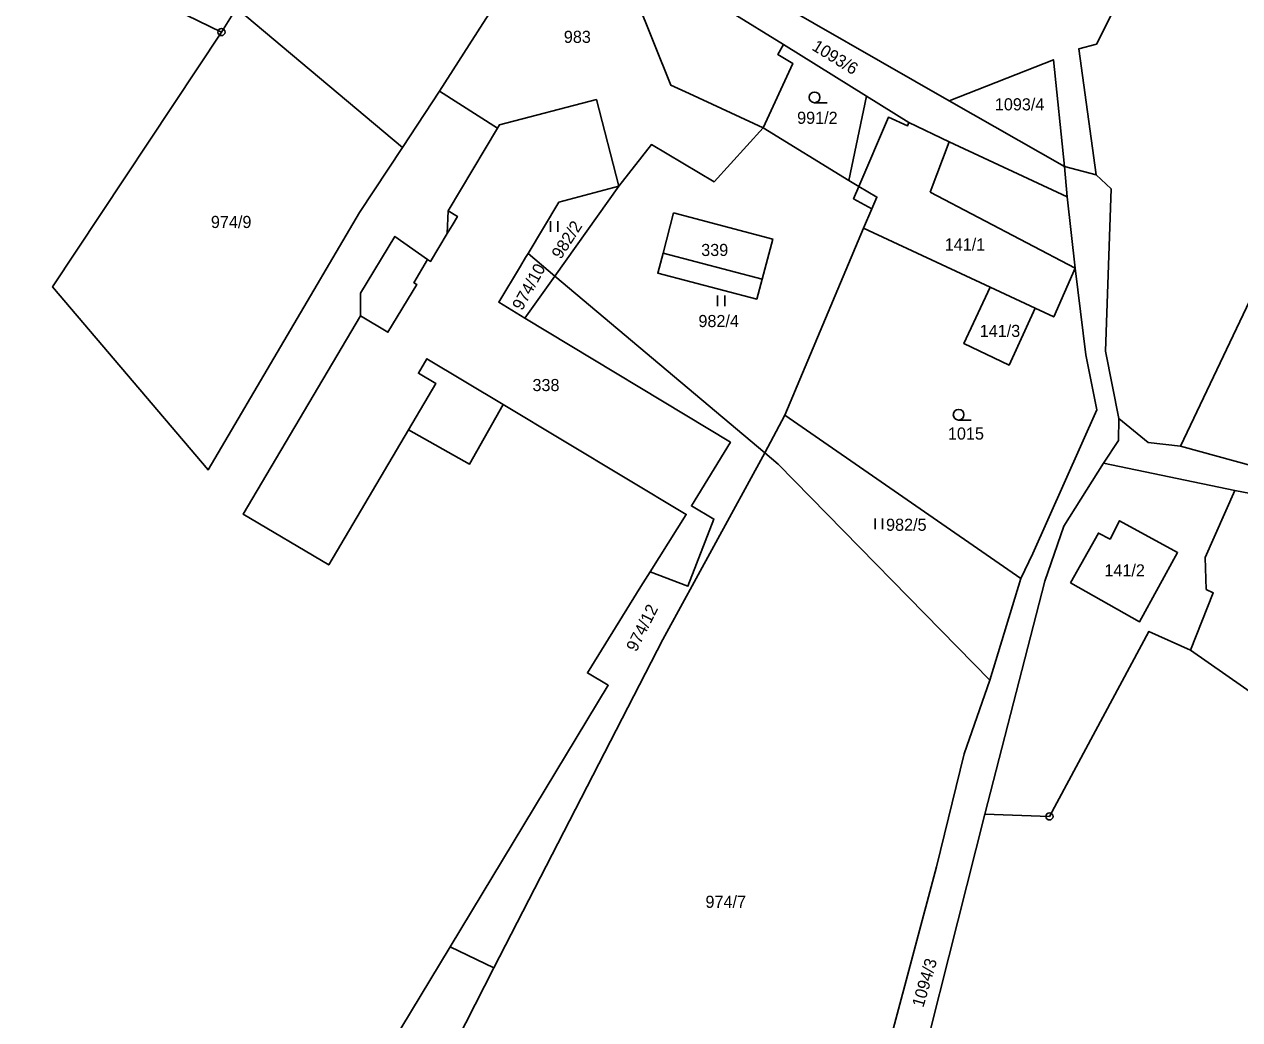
# Model space of a CAD drawing. Extents: x -654083 to -650132, y -1099819 to -1096699.
# Drawn here: x -653034.5 to -652863.8, y -1097445.7 to -1097305.9 of the extents above; entities that cross this region are included whole.
import ezdxf

# ---------------------------------------------------------------- set-up
doc = ezdxf.new("R2010")
doc.units = 0
for name, color, linetype in [('Geodetické body', 7, 'Continuous'), ('Hranice - vnitř_ kresba', 7, 'Continuous'), ('Obvody jako plochy', 7, 'Continuous'), ('Parcelní čísla', 7, 'Continuous'), ('Značky kultur', 7, 'Continuous')]:
    doc.layers.add(name, color=color, linetype=linetype)

msp = doc.modelspace()

# ---------------------------------------------------------------- linework, layer by layer
at = {"layer": 'Geodetické body'}
for centre, radius in [((-653006.82, -1097307.03), 0.5), ((-653006.82, -1097307.03), 0.001), ((-652890.53, -1097417.18), 0.5), ((-652890.53, -1097417.18), 0.001)]:
    msp.add_circle(centre, radius, dxfattribs=at)
at = {"layer": 'Hranice - vnitř_ kresba'}
for p, q in [((-652913.15, -1097319), (-652917.31, -1097328.7)), ((-652913.15, -1097319), (-652910.45, -1097320.19)), ((-652910.27, -1097319.72), (-652910.45, -1097320.19)), ((-652904.62, -1097322.46), (-652907.29, -1097329.5)), ((-652917.31, -1097328.7), (-652914.77, -1097330.21)), ((-652914.77, -1097330.21), (-652915.47, -1097331.85)), ((-652907.29, -1097329.5), (-652886.92, -1097340.19)), ((-652973.69, -1097332.93), (-652975, -1097332.14)), ((-652974.43, -1097334.18), (-652973.69, -1097332.93)), ((-652975.12, -1097335.34), (-652974.43, -1097334.18)), ((-652977.9, -1097338.97), (-652979.79, -1097342.23)), ((-652944.8, -1097338.07), (-652930.89, -1097341.74)), ((-652979.36, -1097342.49), (-652983.45, -1097349.18)), ((-652979.79, -1097342.23), (-652979.36, -1097342.49)), ((-652983.45, -1097349.18), (-652987.31, -1097346.86)), ((-652979.16, -1097354.94), (-652977.96, -1097352.9)), ((-652977.96, -1097352.9), (-652967.26, -1097359.32)), ((-652976.7, -1097356.39), (-652979.16, -1097354.94)), ((-652980.53, -1097362.88), (-652976.7, -1097356.39)), ((-652880.68, -1097375.65), (-652882.02, -1097378.23)), ((-652872.54, -1097380.12), (-652880.68, -1097375.65)), ((-652883.66, -1097377.39), (-652887.59, -1097384.4)), ((-652882.02, -1097378.23), (-652883.66, -1097377.39)), ((-652877.9, -1097389.86), (-652872.54, -1097380.12)), ((-652887.59, -1097384.4), (-652877.9, -1097389.86))]:
    msp.add_line(p, q, dxfattribs=at)
at = {"layer": 'Obvody jako plochy'}
for points in [[(-653179.19, -1097232.71), (-653167.23, -1097223.86), (-653103.96, -1097273.3), (-653087.11, -1097270.97), (-653070.08, -1097270.64), (-653050.3, -1097267.62), (-653004.7, -1097303.66), (-653006.82, -1097307.03), (-653039.82, -1097290.97), (-653070.97, -1097275.87), (-653072.59, -1097279.21), (-653080.93, -1097275.43), (-653086.71, -1097272.81), (-653095.63, -1097291.42), (-653090.24, -1097293.98), (-653118.26, -1097353.39), (-653149.79, -1097418.42), (-653148.27, -1097422.56), (-653009.35, -1097486.71)], [(-653039.82, -1097290.97), (-653006.82, -1097307.03), (-653030.53, -1097342.83), (-653008.7, -1097368.52), (-652987.41, -1097332.37), (-652981.4, -1097323.23), (-652976.19, -1097315.31), (-652968.05, -1097320.54), (-652975, -1097332.14), (-652975.12, -1097335.34), (-652977.45, -1097339.24), (-652977.9, -1097338.97), (-652982.45, -1097335.73), (-652987.29, -1097343.7), (-652987.31, -1097346.86), (-653003.79, -1097374.73), (-652991.74, -1097381.85), (-652980.53, -1097362.88), (-652971.97, -1097367.7), (-652967.26, -1097359.32), (-652941.55, -1097374.77), (-652946.61, -1097382.82), (-652947.91, -1097384.89), (-652955.43, -1097397.02), (-652952.49, -1097398.75), (-652974.72, -1097435.51), (-653004.86, -1097485.38)], [(-652912.31, -1097467.15), (-652899.59, -1097416.87), (-652891.18, -1097384.16), (-652888.52, -1097376.41), (-652882.96, -1097367.55), (-652880.84, -1097364.37), (-652880.8, -1097361.29), (-652882.64, -1097351.84), (-652881.87, -1097329.06), (-652883.99, -1097327.1), (-652888.44, -1097325.89), (-652888.06, -1097330.18), (-652886.92, -1097340.19), (-652885.41, -1097352.38), (-652883.87, -1097360.08), (-652892.87, -1097380.24), (-652894.56, -1097383.75), (-652898.92, -1097398.05), (-652902.52, -1097408.41), (-652906.4, -1097424.24), (-652912.69, -1097447.76)]]:
    msp.add_lwpolyline(points, dxfattribs=at)
for points in [[(-652878.94, -1097280.23), (-652879.53, -1097279.75), (-652874.69, -1097271.46), (-652885.64, -1097264.43), (-652874.28, -1097251.65), (-652880.94, -1097245.56), (-652881.64, -1097245.68), (-652885.61, -1097242.51), (-652897.76, -1097258.43), (-652902.58, -1097264.73), (-652906.07, -1097262.39), (-652909.37, -1097267.34), (-652922.03, -1097285.95), (-652927.39, -1097291.51), (-652933.22, -1097300.24), (-652904.62, -1097316.69), (-652889.97, -1097310.91), (-652888.44, -1097325.89), (-652883.99, -1097327.1), (-652886.41, -1097309.4), (-652883.93, -1097308.72), (-652875.59, -1097292.11), (-652882.95, -1097288.49)], [(-652872.13, -1097365.2), (-652876.66, -1097364.67), (-652880.8, -1097361.29), (-652882.64, -1097351.84), (-652881.87, -1097329.06), (-652883.99, -1097327.1), (-652886.41, -1097309.4), (-652883.93, -1097308.72), (-652875.59, -1097292.11), (-652868.98, -1097279.56), (-652860.98, -1097261.11), (-652843.64, -1097278.7), (-652837.96, -1097292.56), (-652846.06, -1097314), (-652847.67, -1097313.07), (-652855.44, -1097330.15)], [(-652904.62, -1097316.69), (-652888.44, -1097325.89), (-652888.06, -1097330.18), (-652904.62, -1097322.46), (-652910.27, -1097319.72), (-652916.24, -1097316.02), (-652927.9, -1097308.8), (-652935.34, -1097304.17), (-652940.62, -1097296.11), (-652953.06, -1097268.29), (-652949.94, -1097268.38), (-652941.27, -1097287.71), (-652940.4, -1097288.45), (-652935.21, -1097294.14), (-652933.22, -1097300.24)], [(-652953.06, -1097268.29), (-652940.62, -1097296.11), (-652935.34, -1097304.17), (-652927.9, -1097308.8), (-652928.67, -1097310.2), (-652926.58, -1097311.43), (-652930.72, -1097320.47), (-652941.14, -1097315.65), (-652943.71, -1097314.47), (-652948.59, -1097302.33), (-652948.5, -1097286.08)], [(-652970.11, -1097305.84), (-652955.08, -1097282.43), (-652977.9, -1097280.74), (-652985.41, -1097275.73), (-652986.78, -1097274.84), (-652994.91, -1097288.19), (-653004.7, -1097303.66), (-652981.4, -1097323.23), (-652976.19, -1097315.31)], [(-652943.71, -1097314.47), (-652941.14, -1097315.65), (-652930.72, -1097320.47), (-652937.61, -1097328.06), (-652946.43, -1097322.83), (-652950.99, -1097328.67), (-652954.16, -1097316.51), (-652967.77, -1097320.07), (-652968.05, -1097320.54), (-652976.19, -1097315.31), (-652970.11, -1097305.84), (-652955.08, -1097282.43), (-652948.5, -1097286.08), (-652948.59, -1097302.33)], [(-652981.4, -1097323.23), (-653004.7, -1097303.66), (-653006.82, -1097307.03), (-653030.53, -1097342.83), (-653008.7, -1097368.52), (-652987.41, -1097332.37)], [(-652916.24, -1097316.02), (-652927.9, -1097308.8), (-652928.67, -1097310.2), (-652926.58, -1097311.43), (-652930.72, -1097320.47), (-652918.7, -1097327.88)], [(-652904.62, -1097316.69), (-652889.97, -1097310.91), (-652888.44, -1097325.89)], [(-652935.33, -1097364.63), (-652940.82, -1097373.57), (-652937.66, -1097375.42), (-652941.31, -1097384.86), (-652946.61, -1097382.82), (-652941.55, -1097374.77), (-652967.26, -1097359.32), (-652971.97, -1097367.7), (-652980.53, -1097362.88), (-652991.74, -1097381.85), (-653003.79, -1097374.73), (-652987.31, -1097346.86), (-652987.29, -1097343.7), (-652982.45, -1097335.73), (-652977.9, -1097338.97), (-652977.45, -1097339.24), (-652975.12, -1097335.34), (-652975, -1097332.14), (-652968.05, -1097320.54), (-652967.77, -1097320.07), (-652954.16, -1097316.51), (-652950.99, -1097328.67), (-652959.43, -1097330.93), (-652963.75, -1097338.12), (-652964.1, -1097338.7), (-652964.83, -1097339.92), (-652967.87, -1097344.98), (-652964.2, -1097347.2)], [(-652950.99, -1097328.67), (-652959.43, -1097330.93), (-652963.75, -1097338.12), (-652964.1, -1097338.7), (-652964.83, -1097339.92), (-652967.87, -1097344.98), (-652964.2, -1097347.2), (-652935.33, -1097364.63), (-652940.82, -1097373.57), (-652937.66, -1097375.42), (-652941.31, -1097384.86), (-652946.61, -1097382.82), (-652941.55, -1097374.77), (-652967.26, -1097359.32), (-652977.96, -1097352.9), (-652979.16, -1097354.94), (-652976.7, -1097356.39), (-652980.53, -1097362.88), (-652991.74, -1097381.85), (-653003.79, -1097374.73), (-652987.31, -1097346.86), (-652983.45, -1097349.18), (-652979.36, -1097342.49), (-652979.79, -1097342.23), (-652977.9, -1097338.97), (-652977.45, -1097339.24), (-652975.12, -1097335.34), (-652974.43, -1097334.18), (-652973.69, -1097332.93), (-652975, -1097332.14), (-652968.05, -1097320.54), (-652967.77, -1097320.07), (-652954.16, -1097316.51)], [(-652898.87, -1097342.85), (-652916.64, -1097334.57), (-652915.47, -1097331.85), (-652918.05, -1097330.43), (-652917.31, -1097328.7), (-652918.7, -1097327.88), (-652916.24, -1097316.02), (-652910.27, -1097319.72), (-652904.62, -1097322.46), (-652888.06, -1097330.18), (-652886.92, -1097340.19), (-652889.94, -1097347.03), (-652892.53, -1097345.81)], [(-652907.29, -1097329.5), (-652886.92, -1097340.19), (-652889.94, -1097347.03), (-652892.53, -1097345.81), (-652898.87, -1097342.85), (-652916.64, -1097334.57), (-652915.47, -1097331.85), (-652914.77, -1097330.21), (-652917.31, -1097328.7), (-652913.15, -1097319), (-652910.45, -1097320.19), (-652910.27, -1097319.72), (-652904.62, -1097322.46)], [(-652946.43, -1097322.83), (-652937.61, -1097328.06), (-652930.72, -1097320.47), (-652918.7, -1097327.88), (-652917.31, -1097328.7), (-652918.05, -1097330.43), (-652915.47, -1097331.85), (-652916.64, -1097334.57), (-652927.68, -1097360.82), (-652930.51, -1097366.14), (-652959.99, -1097341.29), (-652950.99, -1097328.67)], [(-652950.99, -1097328.67), (-652959.99, -1097341.29), (-652963.75, -1097338.12), (-652959.43, -1097330.93)], [(-652843.36, -1097365.57), (-652845.98, -1097364.05), (-652849.11, -1097371.52), (-652872.13, -1097365.2), (-652855.44, -1097330.15), (-652843.27, -1097338.52), (-652852.5, -1097353.74), (-652842.33, -1097361.35), (-652841.11, -1097362.1)], [(-652943.31, -1097332.44), (-652944.8, -1097338.07), (-652945.54, -1097340.87), (-652931.63, -1097344.54), (-652930.89, -1097341.74), (-652929.4, -1097336.11)], [(-652943.31, -1097332.44), (-652944.8, -1097338.07), (-652945.54, -1097340.87), (-652931.63, -1097344.54), (-652930.89, -1097341.74), (-652929.4, -1097336.11)], [(-652943.31, -1097332.44), (-652944.8, -1097338.07), (-652930.89, -1097341.74), (-652929.4, -1097336.11)], [(-652898.87, -1097342.85), (-652902.54, -1097350.79), (-652896.2, -1097353.79), (-652892.53, -1097345.81), (-652889.94, -1097347.03), (-652886.92, -1097340.19), (-652885.41, -1097352.38), (-652883.87, -1097360.08), (-652892.87, -1097380.24), (-652894.56, -1097383.75), (-652927.68, -1097360.82), (-652916.64, -1097334.57)], [(-652963.75, -1097338.12), (-652964.1, -1097338.7), (-652964.83, -1097339.92), (-652967.87, -1097344.98), (-652964.2, -1097347.2), (-652959.99, -1097341.29)], [(-652944.81, -1097392.33), (-652968.55, -1097438.44), (-652974.72, -1097435.51), (-652952.49, -1097398.75), (-652955.43, -1097397.02), (-652947.91, -1097384.89), (-652946.61, -1097382.82), (-652941.31, -1097384.86), (-652937.66, -1097375.42), (-652940.82, -1097373.57), (-652935.33, -1097364.63), (-652964.2, -1097347.2), (-652959.99, -1097341.29), (-652930.51, -1097366.14)], [(-652898.87, -1097342.85), (-652902.54, -1097350.79), (-652896.2, -1097353.79), (-652892.53, -1097345.81)], [(-652896.2, -1097353.79), (-652892.53, -1097345.81), (-652898.87, -1097342.85), (-652902.54, -1097350.79)], [(-652898.92, -1097398.05), (-652894.56, -1097383.75), (-652927.68, -1097360.82), (-652930.51, -1097366.14), (-652928.63, -1097367.72)], [(-652738.79, -1097463.51), (-652723.31, -1097477.96), (-652686.17, -1097505.42), (-652684.88, -1097503.25), (-652721.85, -1097474.57), (-652731.88, -1097463.43), (-652810.78, -1097402.98), (-652813.96, -1097400.29), (-652829.11, -1097384.9), (-652839.28, -1097373.4), (-652849.11, -1097371.52), (-652872.13, -1097365.2), (-652876.66, -1097364.67), (-652880.8, -1097361.29), (-652880.84, -1097364.37), (-652882.96, -1097367.55), (-652864.52, -1097371.39), (-652843.44, -1097375.42), (-652819.55, -1097400.48), (-652800.97, -1097415.17), (-652754.06, -1097450.74)], [(-652912.69, -1097447.76), (-652918.85, -1097469.1), (-652927.04, -1097487.99), (-652938.37, -1097495.54), (-652938.94, -1097490.41), (-652961.64, -1097492.6), (-652961.64, -1097492.86), (-652963.57, -1097492.88), (-652963.59, -1097494.7), (-652961.65, -1097494.71), (-652961.65, -1097496.13), (-652964.62, -1097499.74), (-652977.12, -1097501.32), (-652996.13, -1097492.62), (-652968.55, -1097438.44), (-652944.81, -1097392.33), (-652930.51, -1097366.14), (-652928.63, -1097367.72), (-652898.92, -1097398.05), (-652902.52, -1097408.41), (-652906.4, -1097424.24)], [(-652870.73, -1097393.83), (-652867.54, -1097385.76), (-652868.51, -1097385.3), (-652868.66, -1097380.83), (-652864.52, -1097371.39), (-652882.96, -1097367.55), (-652888.52, -1097376.41), (-652891.18, -1097384.16), (-652899.59, -1097416.87), (-652890.53, -1097417.18), (-652876.57, -1097391.21)], [(-652800.97, -1097415.17), (-652810.09, -1097436.14), (-652870.73, -1097393.83), (-652867.54, -1097385.76), (-652868.51, -1097385.3), (-652868.66, -1097380.83), (-652864.52, -1097371.39), (-652843.44, -1097375.42), (-652819.55, -1097400.48)], [(-652887.59, -1097384.4), (-652877.9, -1097389.86), (-652872.54, -1097380.12), (-652880.68, -1097375.65), (-652882.02, -1097378.23), (-652883.66, -1097377.39)], [(-652850.71, -1097530.01), (-652827.34, -1097478.42), (-652810.09, -1097436.14), (-652870.73, -1097393.83), (-652876.57, -1097391.21), (-652890.53, -1097417.18), (-652899.59, -1097416.87), (-652912.31, -1097467.15), (-652921.26, -1097492.09), (-652899.7, -1097506.2), (-652857.74, -1097539.18)], [(-652968.55, -1097438.44), (-652996.13, -1097492.62), (-653002.52, -1097489.67), (-653004.86, -1097485.38), (-652974.72, -1097435.51)]]:
    msp.add_lwpolyline(points, close=True, dxfattribs=at)
at = {"layer": 'Značky kultur'}
for p, q in [((-652921.77, -1097316.95), (-652923.52, -1097316.95)), ((-652960.62, -1097333.6), (-652960.62, -1097335.1)), ((-652959.59, -1097335.1), (-652959.59, -1097333.6)), ((-652937.13, -1097344.02), (-652937.13, -1097345.52)), ((-652936.1, -1097345.52), (-652936.1, -1097344.02)), ((-652901.54, -1097361.52), (-652903.29, -1097361.52)), ((-652915, -1097375.33), (-652915, -1097376.83)), ((-652913.97, -1097376.83), (-652913.97, -1097375.33))]:
    msp.add_line(p, q, dxfattribs=at)
for centre in [(-652923.52, -1097316.2), (-652903.29, -1097360.77)]:
    msp.add_circle(centre, 0.75, dxfattribs=at)

# ---------------------------------------------------------------- texts
at = {"layer": 'Parcelní čísla'}
for s, p in [('983', (-652958.73, -1097308.55)), ('1093/4', (-652898.2, -1097318.03)), ('991/2', (-652925.97, -1097319.92)), ('974/9', (-653008.3, -1097334.55)), ('339', (-652939.44, -1097338.48)), ('141/1', (-652905.24, -1097337.71)), ('982/4', (-652939.83, -1097348.46)), ('141/3', (-652900.33, -1097349.85)), ('338', (-652963.14, -1097357.45)), ('1015', (-652904.79, -1097364.26)), ('982/5', (-652913.48, -1097377.07)), ('141/2', (-652882.82, -1097383.48)), ('974/7', (-652938.84, -1097430.02))]:
    msp.add_text(s, height=1.7, dxfattribs=at).set_placement(p)
for s, rotation, p in [('1093/6', 328.392, (-652924.02, -1097309.46)), ('982/2', 57.285, (-652959.15, -1097339.04)), ('974/10', 61.083, (-652964.6, -1097346.25)), ('974/12', 63.423, (-652948.55, -1097394.17)), ('1094/3', 73.701, (-652908.25, -1097444.1))]:
    msp.add_text(s, height=1.7, rotation=rotation, dxfattribs=at).set_placement(p)

doc.saveas('drawing.dxf')
